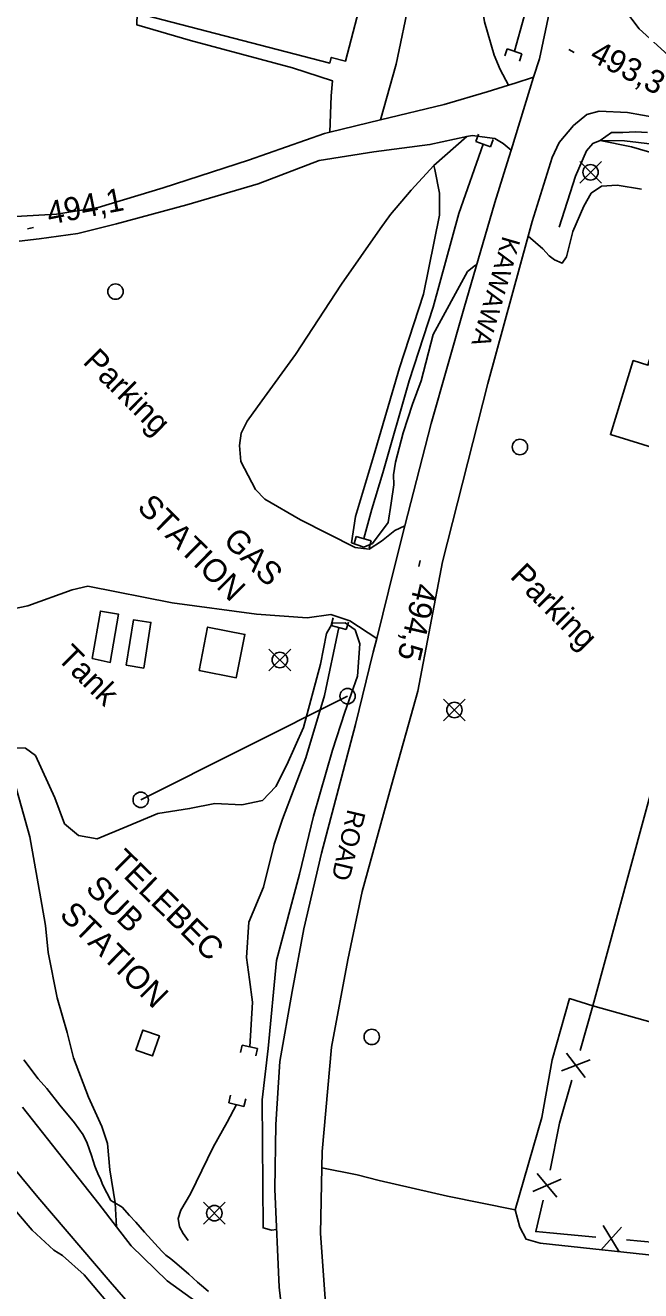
# Model space of a CAD drawing. Extents: x 642515 to 647219, y 6080136 to 6084356.
# Drawn here: x 643579 to 643658.8, y 6081612.4 to 6081776.4 of the extents above; entities that cross this region are included whole.
import ezdxf

# ---------------------------------------------------------------- set-up
doc = ezdxf.new("R2010")
doc.units = 0
for name, color, linetype in [('Level 19', 7, 'Continuous'), ('Level 2', 7, 'Continuous'), ('Level 21', 7, 'Continuous'), ('Level 22', 7, 'Continuous'), ('Level 26', 7, 'Continuous'), ('Level 3', 7, 'Continuous'), ('Level 31', 7, 'Continuous'), ('Level 33', 7, 'Continuous'), ('Level 36', 7, 'Continuous'), ('Level 37', 7, 'Continuous'), ('Level 4', 7, 'Continuous'), ('Level 52', 7, 'Continuous')]:
    doc.layers.add(name, color=color, linetype=linetype)

msp = doc.modelspace()

# ---------------------------------------------------------------- linework, layer by layer
at = {"layer": 'Level 19'}
for points in [[(643627.82, 6081847.2), (643626, 6081845.42), (643624.8, 6081843.24), (643624.75, 6081841.24), (643626.02, 6081837.98), (643629.72, 6081830.74), (643633.33, 6081820.86), (643635.05, 6081813.79), (643635.49, 6081806.75), (643636.29, 6081795.6), (643637.21, 6081785.03), (643638.48, 6081776.86), (643639.74, 6081772.51), (643640.54, 6081770.67), (643641.63, 6081768.64)], [(643625.02, 6081764.15), (643627.04, 6081771.37), (643628.81, 6081779.87), (643629.7, 6081785.97), (643629.8, 6081789.13), (643629.03, 6081790.72), (643627.68, 6081791.17), (643623.43, 6081790.51), (643622.25, 6081785.14), (643621.07, 6081781.71)], [(643618.45, 6081762.55), (643618.63, 6081767.24), (643618.78, 6081769.22), (643613.59, 6081770.89), (643600.39, 6081774.44), (643593.41, 6081776.48), (643593.46, 6081777.99)], [(643695.9, 6081611.96), (643688.37, 6081613.71), (643675.32, 6081615.54), (643663.4, 6081616.69), (643645.71, 6081618.57), (643643.9, 6081619.1), (643643.08, 6081620.65), (643642.49, 6081622.89)]]:
    msp.add_lwpolyline(points, dxfattribs=at)
at = {"layer": 'Level 2'}
for points in [[(643660.96, 6081759.64), (643657.56, 6081760.66), (643653.51, 6081761.45), (643654.97, 6081762.51), (643656.42, 6081762.52), (643658.06, 6081762.59), (643659.63, 6081762.49)], [(643631.94, 6081758.22), (643632.04, 6081757.73), (643632.65, 6081754.63), (643632.68, 6081751.81), (643630.58, 6081741.55), (643627.46, 6081732.03), (643624.11, 6081720.53), (643621.77, 6081712.75), (643621.27, 6081709.34), (643622.84, 6081708.79), (643623.97, 6081709.23), (643626.01, 6081711.95), (643626.38, 6081714.48), (643626.72, 6081716.85), (643626.71, 6081718.13), (643626.96, 6081719.79), (643627.95, 6081723.59), (643629.14, 6081727.28), (643630.3, 6081730.33), (643631.86, 6081736.33), (643636.29, 6081744.49), (643637.32, 6081745.32), (643637.45, 6081745.24)], [(643611.53, 6081620.35), (643610.88, 6081620.27), (643609.78, 6081620.56), (643609.66, 6081637.14), (643610.45, 6081643.82), (643611.53, 6081655.22), (643614.51, 6081666.38), (643616.33, 6081673.89), (643618.8, 6081682.48), (643620.4, 6081687.4), (643622.05, 6081692.05), (643622.32, 6081696.24), (643621.72, 6081698.05), (643620.41, 6081698.97), (643618.8, 6081698.94), (643618, 6081697.6), (643617.22, 6081693.6), (643615.03, 6081685.39), (643612.85, 6081680.57), (643611.42, 6081677.74)], [(643611.42, 6081677.74), (643609.69, 6081675.93), (643607.03, 6081675.39), (643603.55, 6081675.56), (643600.25, 6081674.9), (643596.15, 6081674.26), (643592.11, 6081672.59), (643588.27, 6081670.96), (643585.87, 6081671.4), (643584.03, 6081672.93), (643582.8, 6081676.28), (643580.27, 6081681.75), (643578.99, 6081682.71), (643577.38, 6081682.77)], [(643578.78, 6081642.34), (643580.63, 6081639.89), (643581.76, 6081638.6), (643583.43, 6081636.46), (643585.35, 6081634.18), (643586.47, 6081632.6), (643586.98, 6081631.55), (643587.53, 6081629.94), (643587.98, 6081628.57), (643588.46, 6081627.39), (643588.65, 6081627), (643588.99, 6081626.1), (643590.05, 6081624.12), (643590.35, 6081623.94), (643591.52, 6081623.22), (643592.47, 6081622.15), (643593.3, 6081621.28), (643594.43, 6081619.99), (643596.64, 6081617.53), (643597.16, 6081617), (643597.83, 6081616.56), (643598.6, 6081615.89), (643600.14, 6081614.55), (643601.29, 6081613.54), (643602.06, 6081612.86), (643602.7, 6081612.3)], [(643589.62, 6081610.88), (643586.57, 6081614.45), (643583.79, 6081616.96), (643582.65, 6081617.65), (643579.83, 6081620.28), (643577.82, 6081622.63)]]:
    msp.add_lwpolyline(points, dxfattribs=at)
at = {"layer": 'Level 21'}
for points in [[(643598.04, 6081604.29), (643589.94, 6081613.58), (643580.56, 6081624.52), (643571.63, 6081635.29), (643560.4, 6081649.21), (643549.83, 6081661.79), (643537.25, 6081676.06), (643525.27, 6081689.88), (643514.56, 6081700.24), (643504.57, 6081709.29), (643490.45, 6081719.4), (643477.7, 6081727.01), (643467.43, 6081733.06), (643459.54, 6081738.38), (643452.81, 6081743.8), (643450.44, 6081745.94), (643448.51, 6081747.68), (643444.8, 6081751.87), (643442.47, 6081755.14), (643440.45, 6081759.12), (643439.51, 6081762.68), (643439.12, 6081769.69), (643440.12, 6081775.01), (643441.64, 6081780.33)], [(643612.33, 6081608.72), (643611.89, 6081612.88), (643611.29, 6081625.57), (643611.46, 6081633.96), (643611.96, 6081642.13), (643613.54, 6081651.18), (643615.05, 6081659.3), (643617.38, 6081669.12), (643621.76, 6081685.77), (643624.08, 6081695.15), (643624.52, 6081696.93), (643626.81, 6081706.21), (643628.18, 6081711.54), (643631.58, 6081724.78), (643635.83, 6081739.65), (643639.83, 6081753.45), (643641.42, 6081758.56), (643641.94, 6081760.21), (643644.87, 6081769.67), (643645.61, 6081772.06), (643646.89, 6081777.96)], [(643656.51, 6081778.61), (643658.54, 6081775.96), (643662.77, 6081772.11)], [(643577.69, 6081751.6), (643582.98, 6081751.92), (643588.4, 6081752.77), (643596.85, 6081755.34), (643607.89, 6081758.9), (643617.73, 6081762.37), (643618.45, 6081762.55), (643625.02, 6081764.15), (643633.27, 6081766.15), (643638.84, 6081767.77), (643641.63, 6081768.64), (643642.47, 6081768.9), (643644.87, 6081769.67)], [(643662.87, 6081764.07), (643657.04, 6081765.09), (643653.35, 6081765.29), (643651.77, 6081764.86), (643650.05, 6081763.42), (643648.18, 6081761.19), (643647.26, 6081759.28), (643644.67, 6081750.97), (643644.16, 6081749.08), (643638.93, 6081729.99), (643633.05, 6081706.88), (643629.85, 6081690.1), (643626.43, 6081677.91), (643622.63, 6081664.15), (643620.76, 6081655.29), (643618.65, 6081643.99), (643617.45, 6081630.45), (643617.41, 6081628.32), (643617.23, 6081619.83), (643617.94, 6081610.21)], [(643578.17, 6081748.42), (643580.77, 6081748.71), (643585.76, 6081749.41), (643590.79, 6081750.67), (643599.89, 6081753.13), (643609.14, 6081755.84), (643617.07, 6081758.86), (643624.16, 6081759.98), (643631.43, 6081760.95), (643636.2, 6081761.97), (643636.91, 6081762.12), (643639.84, 6081761.75), (643640.93, 6081761.1), (643641.94, 6081760.21)], [(643601.23, 6081610.88), (643597.34, 6081613.69), (643592.69, 6081618.21), (643590.79, 6081620.7), (643588.5, 6081623.69), (643578.61, 6081636.21)]]:
    msp.add_lwpolyline(points, dxfattribs=at)
at = {"layer": 'Level 22'}
msp.add_lwpolyline([(643572.13, 6081699.95), (643572.99, 6081697.08), (643573.9, 6081691.36), (643575.61, 6081686.25), (643577.01, 6081680.36), (643579.52, 6081671.24), (643581.11, 6081662.47), (643581.58, 6081659.73), (643581.92, 6081656.24), (643583.1, 6081650.35), (643584.4, 6081645.89), (643585.19, 6081642.61), (643587.16, 6081637.49), (643588.89, 6081633.69), (643589.6, 6081631.48), (643589.91, 6081628.09), (643590.6, 6081623.79), (643590.79, 6081620.7)], dxfattribs=at)
at = {"layer": 'Level 26'}
for p, q in [((643641.44, 6081773.36), (643641.12, 6081772.42)), ((643641.44, 6081773.36), (643643.34, 6081772.72)), ((643643.34, 6081772.72), (643643.02, 6081771.76)), ((643637.38, 6081761.33), (643637.72, 6081762.27)), ((643639.28, 6081760.65), (643639.62, 6081761.59)), ((643639.28, 6081760.65), (643637.38, 6081761.33)), ((643621.87, 6081710.17), (643621.59, 6081709.21)), ((643621.87, 6081710.17), (643623.81, 6081709.61)), ((643623.81, 6081709.61), (643623.53, 6081708.65)), ((643618.63, 6081698.63), (643618.89, 6081699.59)), ((643620.57, 6081698.09), (643618.63, 6081698.63)), ((643620.57, 6081698.09), (643620.85, 6081699.05)), ((643607.07, 6081644.25), (643606.85, 6081643.27)), ((643607.07, 6081644.25), (643609.05, 6081643.81)), ((643609.05, 6081643.81), (643608.83, 6081642.83)), ((643605.33, 6081636.78), (643605.57, 6081637.76)), ((643607.31, 6081636.3), (643607.53, 6081637.28)), ((643607.31, 6081636.3), (643605.33, 6081636.78))]:
    msp.add_line(p, q, dxfattribs=at)
at = {"layer": 'Level 3'}
for p, q in [((643649.42, 6081773.25), (643650.13, 6081772.89)), ((643579.23, 6081750.03), (643580.02, 6081750.18)), ((643630.16, 6081707.02), (643629.97, 6081706.25))]:
    msp.add_line(p, q, dxfattribs=at)
at = {"layer": 'Level 31'}
for points in [[(643599.81, 6081787.48), (643598.11, 6081793.51), (643598.95, 6081793.74), (643595.51, 6081805.91), (643586.48, 6081803.35), (643589.45, 6081792.86), (643589.88, 6081791.34), (643593.17, 6081792.27), (643595.8, 6081786.78), (643593.46, 6081777.99), (643618.44, 6081771.5), (643618.63, 6081772.24), (643620.48, 6081771.76), (643622.93, 6081781.2), (643621.06, 6081781.69), (643621.12, 6081781.93), (643599.81, 6081787.48)], [(643672.15, 6081718.02), (643654.83, 6081723.36), (643657.79, 6081732.94), (643659.69, 6081732.35), (643662.74, 6081742.25), (643676.29, 6081738.07), (643673.21, 6081728.08), (643675.07, 6081727.51), (643672.15, 6081718.02)], [(643652.54, 6081649.31), (643662.41, 6081685.52), (643662.91, 6081685.38), (643668.17, 6081704.66), (643683.18, 6081700.57), (643677.8, 6081680.82), (643678.3, 6081680.69), (643671.66, 6081656.31), (643673.57, 6081655.79), (643670.43, 6081644.3), (643652.54, 6081649.31)], [(643601.49, 6081692.8), (643602.6, 6081698.42), (643607.43, 6081697.46), (643606.31, 6081691.84), (643601.49, 6081692.8)], [(643593.3, 6081643.59), (643594.21, 6081646.19), (643596.35, 6081645.43), (643595.44, 6081642.84), (643593.3, 6081643.59)]]:
    msp.add_lwpolyline(points, dxfattribs=at)
at = {"layer": 'Level 33'}
for points in [[(643587.61, 6081694.34), (643588.69, 6081700.49), (643591.06, 6081700.07), (643589.97, 6081693.84), (643587.61, 6081694.34)], [(643592.05, 6081693.47), (643592.99, 6081699.37), (643595.25, 6081699.01), (643594.31, 6081693.11), (643592.05, 6081693.47)]]:
    msp.add_lwpolyline(points, dxfattribs=at)
at = {"layer": 'Level 36'}
for p, q in [((643653.66, 6081755.94), (643650.84, 6081758.76)), ((643650.84, 6081755.94), (643653.66, 6081758.76)), ((643613.37, 6081692.74), (643610.55, 6081695.56)), ((643610.55, 6081692.74), (643613.37, 6081695.56)), ((643593.92, 6081676.02), (643620.74, 6081689.46)), ((643636.01, 6081686.26), (643633.19, 6081689.08)), ((643633.19, 6081686.26), (643636.01, 6081689.08)), ((643604.88, 6081621.05), (643602.06, 6081623.87)), ((643602.06, 6081621.05), (643604.88, 6081623.87))]:
    msp.add_line(p, q, dxfattribs=at)
for centre in [(643652.25, 6081757.35), (643590.65, 6081741.89), (643643.09, 6081721.75), (643611.96, 6081694.15), (643620.74, 6081689.46), (643634.6, 6081687.67), (643593.92, 6081676.03), (643623.88, 6081645.3), (643603.47, 6081622.46)]:
    msp.add_circle(centre, 1, dxfattribs=at)
at = {"layer": 'Level 37'}
for p, q in [((643652.54, 6081649.31), (643650.9, 6081643.54)), ((643652.22, 6081642.34), (643648.49, 6081640.9)), ((643651.56, 6081640.03), (643649.14, 6081643.21)), ((643648.19, 6081633.91), (643647.01, 6081628.03)), ((643647.86, 6081624.54), (643645.31, 6081627.62)), ((643648.42, 6081626.87), (643644.75, 6081625.29)), ((643656.26, 6081620.65), (643653.57, 6081617.68)), ((643653.87, 6081620.87), (643655.96, 6081617.46)), ((643646.95, 6081619.9), (643652.93, 6081619.35)), ((643656.91, 6081618.99), (643662.89, 6081618.44))]:
    msp.add_line(p, q, dxfattribs=at)
for points in [[(643649.81, 6081639.69), (643648.23, 6081634.13), (643648.19, 6081633.91)], [(643646.12, 6081624.13), (643645.14, 6081620.07), (643646.95, 6081619.9)]]:
    msp.add_lwpolyline(points, dxfattribs=at)
at = {"layer": 'Level 4'}
for points in [[(643642.38, 6081773.04), (643643.62, 6081777.55), (643644.59, 6081782.35), (643644.86, 6081786.12), (643644.84, 6081790.76), (643644.06, 6081796.08), (643642.82, 6081803.69), (643641.22, 6081809.97), (643639.62, 6081815.57), (643638.18, 6081821.78), (643635.99, 6081827.75), (643633.81, 6081832.2), (643631.32, 6081837.23), (643629.67, 6081839.39), (643626.49, 6081844.04)], [(643622.83, 6081709.89), (643623.9, 6081713.69), (643625.32, 6081718.42), (643628.72, 6081730.34), (643631.84, 6081739.86), (643635.15, 6081752.02), (643638.34, 6081760.99)], [(643733.67, 6081756.32), (643731.05, 6081757.07), (643728.43, 6081757.05), (643727.29, 6081756.59), (643724.85, 6081755.62), (643718.18, 6081753.31), (643713.36, 6081752.46), (643707.2, 6081752.41), (643702.18, 6081752.56), (643693.5, 6081753.56), (643682.77, 6081756.28), (643672.87, 6081758.66), (643662.84, 6081760.7), (643656.66, 6081761.42), (643653.51, 6081761.45), (643652.53, 6081761.1), (643651.74, 6081760.12), (643650.31, 6081756.84), (643648.16, 6081750.24)], [(643619.61, 6081698.35), (643617.73, 6081689.56), (643615.33, 6081681.45), (643612.31, 6081673.51), (643611.23, 6081670.29), (643609.83, 6081664.72), (643607.95, 6081660.16), (643607.65, 6081655.58), (643608.04, 6081652.74), (643608.43, 6081649.82), (643608.05, 6081644.03)], [(643606.33, 6081636.54), (643605.15, 6081634.24), (643603.31, 6081631.02), (643601.86, 6081627.97), (643600.36, 6081624.97), (643599.13, 6081622.87), (643598.76, 6081621.76), (643598.95, 6081620.68), (643599.41, 6081619.82), (643600.08, 6081618.94)]]:
    msp.add_lwpolyline(points, dxfattribs=at)
at = {"layer": 'Level 52'}
for points in [[(643636.2, 6081761.97), (643631.93, 6081758.22), (643629, 6081755.04), (643626.31, 6081751.88), (643624.98, 6081750.02), (643624.98, 6081750.02), (643619.94, 6081742.87), (643613.98, 6081733.73), (643609.63, 6081727.72), (643607.71, 6081725.09), (643606.96, 6081723.55), (643606.71, 6081721.96), (643606.92, 6081719.88), (643608.81, 6081716.26), (643610.03, 6081714.97), (643614.63, 6081712.3), (643621.72, 6081708.74), (643623.54, 6081708.5), (643625.13, 6081709.53), (643626.89, 6081710.93), (643628.18, 6081711.54)], [(643658.86, 6081755.18), (643655.69, 6081755.69), (643653.68, 6081755.56), (643652.33, 6081754.63), (643651.39, 6081752.95), (643649.96, 6081749.67), (643649.13, 6081746.39), (643648.58, 6081745.59), (643647.58, 6081746), (643646.9, 6081746.52), (643646.04, 6081747.43), (643644.16, 6081749.08)], [(643574.5, 6081700.16), (643579.3, 6081701.17), (643585.04, 6081703.24), (643587.08, 6081703.7), (643597.99, 6081701.57), (643608.92, 6081700.08), (643615.52, 6081699.6), (643618.55, 6081700.04), (643621.02, 6081699.24), (643624.52, 6081696.93)], [(643652.54, 6081649.31), (643649.54, 6081650.28), (643647.28, 6081642.35), (643645.92, 6081634.84), (643642.49, 6081622.89), (643633.71, 6081624.68), (643624.83, 6081626.71), (643621.97, 6081627.41), (643617.41, 6081628.32)]]:
    msp.add_lwpolyline(points, dxfattribs=at)

# ---------------------------------------------------------------- texts
at = {"layer": 'Level 21'}
for s, rotation, p in [('KAWAWA', 253.7815, (643640.87, 6081749.19)), ('ROAD', 256.6344, (643620.77, 6081674.91))]:
    msp.add_text(s, height=2.4, rotation=rotation, dxfattribs=at).set_placement(p)
at = {"layer": 'Level 3'}
for s, rotation, p in [('493,3', 332.7168, (643651.97, 6081771.9)), ('494,1', 11.0396, (643582.06, 6081750.54)), ('494,5', 256.9074, (643629.47, 6081704.23))]:
    msp.add_text(s, height=3, rotation=rotation, dxfattribs=at).set_placement(p)
at = {"layer": 'Level 31'}
for s, rotation, p in [('STATION', 315.1748, (643593.32, 6081713.79)), ('GAS', 315.1748, (643604.47, 6081709.47)), ('TELEBEC', 315.5629, (643589.81, 6081667.76)), ('SUB', 315.5629, (643586.62, 6081664.38)), ('STATION', 315.5629, (643583.25, 6081660.99))]:
    msp.add_text(s, height=3, rotation=rotation, dxfattribs=at).set_placement(p)
at = {"layer": 'Level 33'}
msp.add_text('Tank', height=3, rotation=315.1749, dxfattribs=at).set_placement((643582.92, 6081694.29))
at = {"layer": 'Level 52'}
for p in [(643586.3, 6081732.68), (643641.68, 6081704.86)]:
    msp.add_text('Parking', height=3, rotation=315.1749, dxfattribs=at).set_placement(p)

doc.saveas('drawing.dxf')
